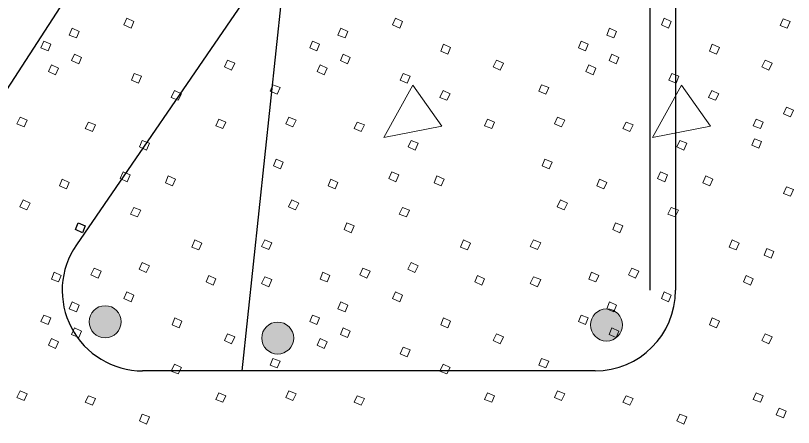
# Model space of a CAD drawing. Extents: x -1431.2 to -1397.2, y -1045.1 to -1001.1.
# Drawn here: x -1422.282 to -1420.621, y -1029.669 to -1028.791 of the extents above; entities that cross this region are included whole.
import ezdxf

# ---------------------------------------------------------------- set-up
doc = ezdxf.new("R2010")
doc.units = 0
doc.header["$LTSCALE"] = 0.064
doc.layers.add('1', color=7, linetype='Continuous', lineweight=13)

msp = doc.modelspace()

# ---------------------------------------------------------------- hatches: boundary and pattern name
at = {"layer": '1'}
for points in [[(-1422.05642, -1029.44403, 1), (-1422.12482, -1029.44403, 1)], [(-1420.9857, -1029.45098, 1), (-1421.0541, -1029.45098, 1)], [(-1421.68799, -1029.47881, 1), (-1421.75639, -1029.47881, 1)]]:
    msp.add_hatch(color=256, dxfattribs=at).paths.add_polyline_path(points)

# ---------------------------------------------------------------- linework, layer by layer
at = {"layer": '1', "lineweight": 25}
for p, q in [((-1421.51275, -1026.85717), (-1421.79883, -1029.54883)), ((-1420.92725, -1026.87533), (-1420.92725, -1029.377)), ((-1421.231, -1027.93975), (-1422.15225, -1029.27967)), ((-1420.8725, -1027.93975), (-1420.8725, -1029.377)), ((-1421.04433, -1029.54883), (-1422.01067, -1029.54883))]:
    msp.add_line(p, q, dxfattribs=at)
msp.add_lwpolyline([(-1421.842, -1026.66275), (-1422.06608, -1028.58492), (-1422.764, -1029.662), (-1422.764, -1030.21375), (-1423.35233, -1030.21375)], dxfattribs=at)
at = {"layer": '1'}
for points in [[(-1422.0445, -1028.79642), (-1422.02942, -1028.80342), (-1422.0355, -1028.81758), (-1422.05058, -1028.8105)], [(-1421.47058, -1028.79642), (-1421.4555, -1028.80342), (-1421.46158, -1028.81758), (-1421.47667, -1028.8105)], [(-1420.89667, -1028.79642), (-1420.88158, -1028.80342), (-1420.88758, -1028.81758), (-1420.90275, -1028.8105)], [(-1420.64292, -1028.79767), (-1420.62783, -1028.80375), (-1420.63383, -1028.81783), (-1420.64892, -1028.81175)], [(-1422.16133, -1028.81758), (-1422.14625, -1028.82458), (-1422.15225, -1028.83867), (-1422.16733, -1028.83267)], [(-1421.58742, -1028.81758), (-1421.57233, -1028.82458), (-1421.57833, -1028.83867), (-1421.59342, -1028.83267)], [(-1421.0135, -1028.81758), (-1420.99842, -1028.82458), (-1421.00442, -1028.83867), (-1421.0195, -1028.83267)], [(-1422.22175, -1028.84575), (-1422.20667, -1028.85175), (-1422.21267, -1028.86592), (-1422.22775, -1028.85983)], [(-1421.64783, -1028.84575), (-1421.63275, -1028.85175), (-1421.63875, -1028.86592), (-1421.65383, -1028.85983)], [(-1421.07392, -1028.84575), (-1421.05883, -1028.85175), (-1421.06483, -1028.86592), (-1421.07992, -1028.85983)], [(-1421.36792, -1028.85175), (-1421.35283, -1028.85883), (-1421.35883, -1028.87292), (-1421.37392, -1028.86692)], [(-1420.794, -1028.85175), (-1420.77892, -1028.85883), (-1420.78492, -1028.87292), (-1420.8, -1028.86692)], [(-1422.15625, -1028.87292), (-1422.14117, -1028.88), (-1422.14725, -1028.89408), (-1422.16233, -1028.887)], [(-1421.58233, -1028.87292), (-1421.56725, -1028.88), (-1421.57333, -1028.89408), (-1421.58842, -1028.887)], [(-1421.00842, -1028.87292), (-1420.99333, -1028.88), (-1420.99942, -1028.89408), (-1421.0145, -1028.887)], [(-1422.20558, -1028.89608), (-1422.1905, -1028.90317), (-1422.19658, -1028.91725), (-1422.21167, -1028.91017)], [(-1421.82908, -1028.886), (-1421.81392, -1028.89208), (-1421.821, -1028.90717), (-1421.83608, -1028.90008)], [(-1421.63167, -1028.89608), (-1421.61658, -1028.90317), (-1421.62267, -1028.91725), (-1421.63775, -1028.91017)], [(-1421.25517, -1028.886), (-1421.24, -1028.89208), (-1421.24708, -1028.90717), (-1421.26217, -1028.90008)], [(-1421.05775, -1028.89608), (-1421.04267, -1028.90317), (-1421.04875, -1028.91725), (-1421.06383, -1028.91017)], [(-1420.68125, -1028.886), (-1420.66608, -1028.89208), (-1420.67317, -1028.90717), (-1420.68825, -1028.90008)], [(-1422.02842, -1028.91417), (-1422.01333, -1028.92025), (-1422.01933, -1028.93533), (-1422.03442, -1028.92833)], [(-1421.4545, -1028.91417), (-1421.43942, -1028.92025), (-1421.44542, -1028.93533), (-1421.4605, -1028.92833)], [(-1420.88058, -1028.91417), (-1420.8655, -1028.92025), (-1420.8715, -1028.93533), (-1420.88658, -1028.92833)], [(-1421.73242, -1028.93833), (-1421.71725, -1028.94442), (-1421.72333, -1028.9585), (-1421.73842, -1028.95242)], [(-1421.43333, -1028.93933), (-1421.49575, -1029.05108), (-1421.37192, -1029.027)], [(-1421.1585, -1028.93833), (-1421.14333, -1028.94442), (-1421.14942, -1028.9585), (-1421.1645, -1028.95242)], [(-1420.85942, -1028.93933), (-1420.92183, -1029.05108), (-1420.798, -1029.027)], [(-1421.94283, -1028.95042), (-1421.92775, -1028.9575), (-1421.93475, -1028.97158), (-1421.94992, -1028.96558)], [(-1421.36892, -1028.95042), (-1421.35383, -1028.9575), (-1421.36083, -1028.97158), (-1421.376, -1028.96558)], [(-1420.795, -1028.95042), (-1420.77992, -1028.9575), (-1420.78692, -1028.97158), (-1420.802, -1028.96558)], [(-1420.63575, -1028.98642), (-1420.62067, -1028.9925), (-1420.62675, -1029.00658), (-1420.64183, -1029.00058)], [(-1422.27208, -1029.00783), (-1422.257, -1029.01383), (-1422.264, -1029.028), (-1422.27908, -1029.02192)], [(-1421.84817, -1029.01183), (-1421.83308, -1029.01792), (-1421.83908, -1029.032), (-1421.85425, -1029.02592)], [(-1421.69817, -1029.00783), (-1421.68308, -1029.01383), (-1421.69008, -1029.028), (-1421.70517, -1029.02192)], [(-1421.27425, -1029.01183), (-1421.25917, -1029.01792), (-1421.26517, -1029.032), (-1421.28033, -1029.02592)], [(-1421.12425, -1029.00783), (-1421.10917, -1029.01383), (-1421.11617, -1029.028), (-1421.13125, -1029.02192)], [(-1420.70033, -1029.01183), (-1420.68525, -1029.01792), (-1420.69125, -1029.032), (-1420.70642, -1029.02592)], [(-1422.12608, -1029.01792), (-1422.111, -1029.02392), (-1422.118, -1029.038), (-1422.13308, -1029.032)], [(-1421.55217, -1029.01792), (-1421.53708, -1029.02392), (-1421.54408, -1029.038), (-1421.55917, -1029.032)], [(-1420.97825, -1029.01792), (-1420.96317, -1029.02392), (-1420.97017, -1029.038), (-1420.98525, -1029.032)], [(-1422.01133, -1029.05717), (-1421.99617, -1029.06317), (-1422.00225, -1029.07833), (-1422.01733, -1029.07125)], [(-1421.43742, -1029.05717), (-1421.42225, -1029.06317), (-1421.42833, -1029.07833), (-1421.44342, -1029.07125)], [(-1420.8635, -1029.05717), (-1420.84833, -1029.06317), (-1420.85442, -1029.07833), (-1420.8695, -1029.07125)], [(-1420.70367, -1029.0535), (-1420.68858, -1029.0595), (-1420.69458, -1029.07358), (-1420.70967, -1029.06758)], [(-1421.72533, -1029.09742), (-1421.71025, -1029.1035), (-1421.71625, -1029.11758), (-1421.73142, -1029.1115)], [(-1421.15142, -1029.09742), (-1421.13633, -1029.1035), (-1421.14233, -1029.11758), (-1421.1575, -1029.1115)], [(-1422.05258, -1029.12458), (-1422.0375, -1029.13067), (-1422.0435, -1029.14575), (-1422.05858, -1029.13875)], [(-1421.47867, -1029.12458), (-1421.46358, -1029.13067), (-1421.46958, -1029.14575), (-1421.48467, -1029.13875)], [(-1420.90475, -1029.12458), (-1420.88967, -1029.13067), (-1420.89567, -1029.14575), (-1420.91075, -1029.13875)], [(-1422.1825, -1029.13975), (-1422.16733, -1029.14675), (-1422.17342, -1029.16083), (-1422.1885, -1029.15383)], [(-1421.95592, -1029.13267), (-1421.94083, -1029.13975), (-1421.94683, -1029.15383), (-1421.962, -1029.14775)], [(-1421.60858, -1029.13975), (-1421.59342, -1029.14675), (-1421.5995, -1029.16083), (-1421.61458, -1029.15383)], [(-1421.382, -1029.13267), (-1421.36692, -1029.13975), (-1421.37292, -1029.15383), (-1421.388, -1029.14775)], [(-1421.03467, -1029.13975), (-1421.0195, -1029.14675), (-1421.02558, -1029.16083), (-1421.04067, -1029.15383)], [(-1420.80808, -1029.13267), (-1420.793, -1029.13975), (-1420.799, -1029.15383), (-1420.81408, -1029.14775)], [(-1420.63575, -1029.15625), (-1420.62067, -1029.16225), (-1420.62675, -1029.17633), (-1420.64183, -1029.17033)], [(-1422.266, -1029.184), (-1422.25092, -1029.19108), (-1422.258, -1029.20517), (-1422.27308, -1029.19908)], [(-1421.69208, -1029.184), (-1421.677, -1029.19108), (-1421.68408, -1029.20517), (-1421.69917, -1029.19908)], [(-1421.11817, -1029.184), (-1421.10308, -1029.19108), (-1421.11017, -1029.20517), (-1421.12525, -1029.19908)], [(-1422.02942, -1029.20017), (-1422.01433, -1029.20617), (-1422.02133, -1029.22025), (-1422.0365, -1029.21425)], [(-1421.4555, -1029.20017), (-1421.44042, -1029.20617), (-1421.44742, -1029.22025), (-1421.46258, -1029.21425)], [(-1420.88158, -1029.20017), (-1420.8665, -1029.20617), (-1420.8735, -1029.22025), (-1420.88867, -1029.21425)], [(-1421.57433, -1029.23333), (-1421.55917, -1029.23942), (-1421.56525, -1029.2545), (-1421.58033, -1029.24742)], [(-1421.00042, -1029.23333), (-1420.98525, -1029.23942), (-1420.99133, -1029.2545), (-1421.00642, -1029.24742)], [(-1421.8995, -1029.26958), (-1421.88442, -1029.27667), (-1421.8905, -1029.29075), (-1421.90558, -1029.28467)], [(-1421.7495, -1029.26958), (-1421.73442, -1029.27567), (-1421.74142, -1029.28975), (-1421.75658, -1029.28367)], [(-1421.32558, -1029.26958), (-1421.3105, -1029.27667), (-1421.31658, -1029.29075), (-1421.33167, -1029.28467)], [(-1421.17558, -1029.26958), (-1421.1605, -1029.27567), (-1421.1675, -1029.28975), (-1421.18267, -1029.28367)], [(-1420.75167, -1029.26958), (-1420.73658, -1029.27667), (-1420.74267, -1029.29075), (-1420.75775, -1029.28467)], [(-1420.67742, -1029.288), (-1420.66233, -1029.29408), (-1420.66842, -1029.30817), (-1420.6835, -1029.30208)], [(-1422.01133, -1029.31792), (-1421.99617, -1029.325), (-1422.00325, -1029.33908), (-1422.01833, -1029.332)], [(-1421.43742, -1029.31792), (-1421.42225, -1029.325), (-1421.42933, -1029.33908), (-1421.44442, -1029.332)], [(-1422.19958, -1029.33808), (-1422.1845, -1029.34508), (-1422.1905, -1029.35917), (-1422.20558, -1029.35317)], [(-1422.114, -1029.33), (-1422.09892, -1029.336), (-1422.10592, -1029.35117), (-1422.12108, -1029.34408)], [(-1421.86933, -1029.34508), (-1421.85425, -1029.35217), (-1421.86025, -1029.36625), (-1421.87533, -1029.35917)], [(-1421.62567, -1029.33808), (-1421.61058, -1029.34508), (-1421.61658, -1029.35917), (-1421.63167, -1029.35317)], [(-1421.54008, -1029.33), (-1421.525, -1029.336), (-1421.532, -1029.35117), (-1421.54708, -1029.34408)], [(-1421.29542, -1029.34508), (-1421.28033, -1029.35217), (-1421.28633, -1029.36625), (-1421.30142, -1029.35917)], [(-1421.05175, -1029.33808), (-1421.03667, -1029.34508), (-1421.04267, -1029.35917), (-1421.05775, -1029.35317)], [(-1420.96617, -1029.33), (-1420.95108, -1029.336), (-1420.95808, -1029.35117), (-1420.97325, -1029.34408)], [(-1420.7215, -1029.34508), (-1420.70642, -1029.35217), (-1420.71242, -1029.36625), (-1420.7275, -1029.35917)], [(-1421.7495, -1029.34808), (-1421.73442, -1029.35417), (-1421.74142, -1029.36925), (-1421.75658, -1029.36225)], [(-1421.17558, -1029.34808), (-1421.1605, -1029.35417), (-1421.1675, -1029.36925), (-1421.18267, -1029.36225)], [(-1422.0445, -1029.38033), (-1422.02942, -1029.38742), (-1422.0355, -1029.4015), (-1422.05058, -1029.39442)], [(-1421.47058, -1029.38033), (-1421.4555, -1029.38742), (-1421.46158, -1029.4015), (-1421.47667, -1029.39442)], [(-1420.89667, -1029.38033), (-1420.88158, -1029.38742), (-1420.88758, -1029.4015), (-1420.90275, -1029.39442)], [(-1422.16133, -1029.4015), (-1422.14625, -1029.4085), (-1422.15225, -1029.42258), (-1422.16733, -1029.41658)], [(-1421.58742, -1029.4015), (-1421.57233, -1029.4085), (-1421.57833, -1029.42258), (-1421.59342, -1029.41658)], [(-1421.0135, -1029.4015), (-1420.99842, -1029.4085), (-1421.00442, -1029.42258), (-1421.0195, -1029.41658)], [(-1422.22175, -1029.42967), (-1422.20667, -1029.43567), (-1422.21267, -1029.44983), (-1422.22775, -1029.44375)], [(-1421.94183, -1029.43567), (-1421.92675, -1029.44275), (-1421.93275, -1029.45683), (-1421.94783, -1029.45083)], [(-1421.64783, -1029.42967), (-1421.63275, -1029.43567), (-1421.63875, -1029.44983), (-1421.65383, -1029.44375)], [(-1421.36792, -1029.43567), (-1421.35283, -1029.44275), (-1421.35883, -1029.45683), (-1421.37392, -1029.45083)], [(-1421.07392, -1029.42967), (-1421.05883, -1029.43567), (-1421.06483, -1029.44983), (-1421.07992, -1029.44375)], [(-1420.794, -1029.43567), (-1420.77892, -1029.44275), (-1420.78492, -1029.45683), (-1420.8, -1029.45083)], [(-1422.15625, -1029.45683), (-1422.14117, -1029.46392), (-1422.14725, -1029.478), (-1422.16233, -1029.47092)], [(-1421.58233, -1029.45683), (-1421.56725, -1029.46392), (-1421.57333, -1029.478), (-1421.58842, -1029.47092)], [(-1421.00842, -1029.45683), (-1420.99333, -1029.46392), (-1420.99942, -1029.478), (-1421.0145, -1029.47092)], [(-1421.82908, -1029.46992), (-1421.81392, -1029.476), (-1421.821, -1029.49108), (-1421.83608, -1029.484)], [(-1421.25517, -1029.46992), (-1421.24, -1029.476), (-1421.24708, -1029.49108), (-1421.26217, -1029.484)], [(-1420.68125, -1029.46992), (-1420.66608, -1029.476), (-1420.67317, -1029.49108), (-1420.68825, -1029.484)], [(-1422.20558, -1029.48), (-1422.1905, -1029.48708), (-1422.19658, -1029.50117), (-1422.21167, -1029.49408)], [(-1421.63167, -1029.48), (-1421.61658, -1029.48708), (-1421.62267, -1029.50117), (-1421.63775, -1029.49408)], [(-1421.4545, -1029.49808), (-1421.43942, -1029.50417), (-1421.44542, -1029.51925), (-1421.4605, -1029.51225)], [(-1421.73242, -1029.52225), (-1421.71725, -1029.52833), (-1421.72333, -1029.54242), (-1421.73842, -1029.53642)], [(-1421.1585, -1029.52225), (-1421.14333, -1029.52833), (-1421.14942, -1029.54242), (-1421.1645, -1029.53642)], [(-1421.94283, -1029.53433), (-1421.92775, -1029.54142), (-1421.93475, -1029.5555), (-1421.94992, -1029.5495)], [(-1421.36892, -1029.53433), (-1421.35383, -1029.54142), (-1421.36083, -1029.5555), (-1421.376, -1029.5495)], [(-1422.27208, -1029.59175), (-1422.257, -1029.59783), (-1422.264, -1029.61192), (-1422.27908, -1029.60583)], [(-1421.69817, -1029.59175), (-1421.68308, -1029.59783), (-1421.69008, -1029.61192), (-1421.70517, -1029.60583)], [(-1421.12425, -1029.59175), (-1421.10917, -1029.59783), (-1421.11617, -1029.61192), (-1421.13125, -1029.60583)], [(-1422.12608, -1029.60183), (-1422.111, -1029.60783), (-1422.118, -1029.622), (-1422.13308, -1029.61592)], [(-1421.84817, -1029.59575), (-1421.83308, -1029.60183), (-1421.83908, -1029.61592), (-1421.85425, -1029.60983)], [(-1421.55217, -1029.60183), (-1421.53708, -1029.60783), (-1421.54408, -1029.622), (-1421.55917, -1029.61592)], [(-1421.27425, -1029.59575), (-1421.25917, -1029.60183), (-1421.26517, -1029.61592), (-1421.28033, -1029.60983)], [(-1420.97825, -1029.60183), (-1420.96317, -1029.60783), (-1420.97017, -1029.622), (-1420.98525, -1029.61592)], [(-1420.70033, -1029.59575), (-1420.68525, -1029.60183), (-1420.69125, -1029.61592), (-1420.70642, -1029.60983)], [(-1420.65125, -1029.62867), (-1420.63617, -1029.63475), (-1420.64217, -1029.64883), (-1420.65733, -1029.64275)], [(-1422.01133, -1029.64108), (-1421.99617, -1029.64708), (-1422.00225, -1029.66225), (-1422.01733, -1029.65517)], [(-1420.8635, -1029.64108), (-1420.84833, -1029.64708), (-1420.85442, -1029.66225), (-1420.8695, -1029.65517)]]:
    msp.add_lwpolyline(points, close=True, dxfattribs=at)
at = {"layer": '1', "lineweight": 25}
msp.add_lwpolyline([(-1422.14825, -1029.23333), (-1422.13308, -1029.23942), (-1422.13917, -1029.2545), (-1422.15425, -1029.24742)], close=True, dxfattribs=at)
at = {"layer": '1'}
for centre in [(-1422.09062, -1029.44403), (-1421.0199, -1029.45098), (-1421.72219, -1029.47881)]:
    msp.add_circle(centre, 0.0342, dxfattribs=at)
at = {"layer": '1', "lineweight": 25}
for centre, start, end in [((-1422.01068, -1029.37702), 145.48856, 270), ((-1421.04432, -1029.37702), 270, 0)]:
    msp.add_arc(centre, 0.17181, start, end, dxfattribs=at)

doc.saveas('drawing.dxf')
